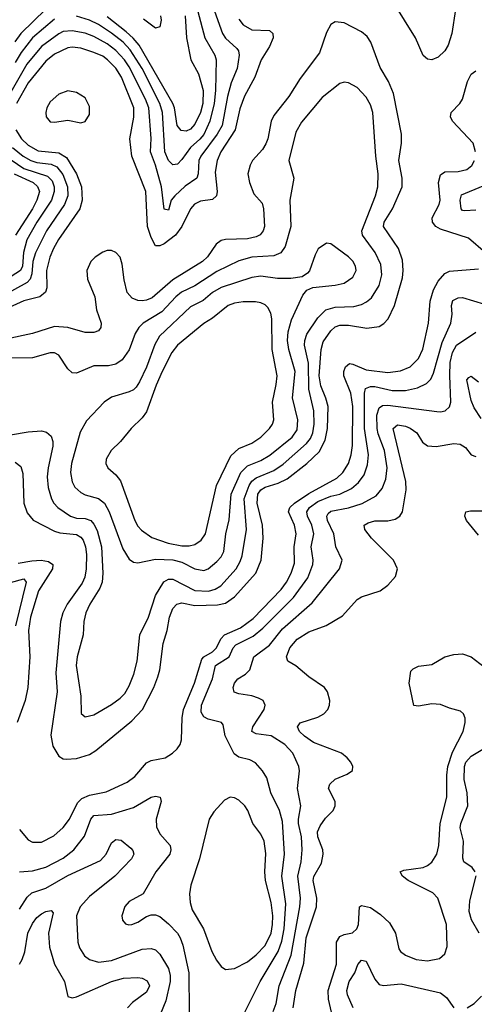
# Model space of a CAD drawing. Header units: inches. Extents: x 1649636 to 1815363, y 506543 to 641975.
# Tile 351 of 656: x 1706511 to 1708584, y 611927 to 616412. Entities that reach past the tile are written whole.
import ezdxf

# ---------------------------------------------------------------- set-up
doc = ezdxf.new("R2010")
doc.units = ezdxf.units.IN
doc.header["$MEASUREMENT"] = 0
doc.layers.add('B7601', color=7, linetype='Continuous')

msp = doc.modelspace()

# ---------------------------------------------------------------- linework, layer by layer
at = {"layer": 'B7601', "color": 5}
for points, elevation in [([(1708514.7, 616570), (1708481.3, 616350), (1708464.6, 616295.4), (1708449.6, 616270.4), (1708418.4, 616241.6), (1708390.1, 616229.9), (1708370, 616233), (1708350, 616249), (1708315.1, 616330), (1708215.5, 616490)], 680), ([(1707392, 616472), (1707436, 616350), (1707450, 616327.6), (1707501.7, 616281.7), (1707508.9, 616270), (1707511.8, 616250), (1707502.2, 616190), (1707475.6, 616124.4), (1707457.9, 616062.1), (1707433.6, 615930), (1707412.1, 615890), (1707336.4, 615790), (1707328.6, 615770), (1707325.3, 615710), (1707319.5, 615690), (1707266.3, 615653.7), (1707218.4, 615610), (1707201.3, 615590), (1707190, 615543.7), (1707170, 615549.2), (1707157.9, 615650), (1707130.2, 615750.2), (1707107.9, 615810), (1707111.2, 615871.2), (1707100.4, 616010), (1707084.5, 616050), (1707010, 616197.9), (1706988.6, 616230), (1706950, 616271.6), (1706910, 616302.7), (1706850, 616335.6), (1706810, 616350.3), (1706750, 616361.6), (1706710, 616357.9), (1706690, 616347.8), (1706610, 616289.5), (1706544, 616210), (1706452.1, 616050)], 660), ([(1706630, 616459.4), (1706517.2, 616350), (1706488.9, 616311.1)], 620), ([(1707324, 616450), (1707355.7, 616330), (1707401, 616250), (1707406.4, 616230), (1707403.8, 616090), (1707397.1, 616030), (1707378.5, 615950), (1707350.9, 615889.1), (1707332.7, 615867.3), (1707289.2, 615830), (1707250, 615774.8), (1707230, 615754.2), (1707210, 615750.7), (1707190, 615770.6), (1707172.8, 615810), (1707162.3, 615990), (1707150.8, 616030), (1707069.7, 616190), (1707015.6, 616275.6), (1706982.3, 616310), (1706930, 616351.5), (1706870, 616390.6), (1706830, 616409.9), (1706770, 616428.6)], 640), ([(1707266.1, 616430), (1707271.3, 616330), (1707292.1, 616230), (1707326.1, 616166.1), (1707347.3, 616090), (1707346.3, 616030), (1707335.3, 615990), (1707310, 615936.5), (1707290, 615913.6), (1707270, 615903.9), (1707247.5, 615907.5), (1707229.1, 615930), (1707217.1, 616010), (1707209, 616030), (1707055.4, 616295.5), (1707028.4, 616328.4), (1706996.8, 616356.8), (1706910, 616425.3)], 620), ([(1707153.8, 616430), (1707156.3, 616410), (1707150, 616379.3), (1707130, 616373.8), (1707075.2, 616415.2)], 580), ([(1706490, 614396.8), (1706516.4, 614376.4), (1706525.5, 614345.5), (1706530.1, 614210), (1706545.8, 614165.8), (1706572.7, 614132.7), (1706670, 614081.9), (1706694.9, 614074.9), (1706770, 614066.1), (1706790, 614055.3), (1706801.1, 614041.1), (1706811.3, 614011.3), (1706815.2, 613975.2), (1706814.5, 613910), (1706808.2, 613871.8), (1706795.5, 613844.5), (1706727.3, 613750), (1706707.9, 613710), (1706696.7, 613670), (1706676.4, 613436.4), (1706682.1, 613350), (1706653, 613153), (1706662.7, 613102.7), (1706690, 613057.6), (1706710, 613045.4), (1706723.1, 613043.1), (1706770, 613046.4), (1706830, 613065.3), (1706857.8, 613082.2), (1707022.1, 613217.9), (1707070.9, 613270), (1707122.5, 613370), (1707141.2, 613418.8), (1707150.4, 613450), (1707166, 613570), (1707184, 613630), (1707194.5, 613690), (1707210, 613729.3), (1707227.2, 613750), (1707250, 613755.7), (1707310, 613743), (1707413.7, 613746.3), (1707450, 613754.2), (1707490, 613782.9), (1707587, 613890), (1707612.3, 613950), (1707621.7, 614050), (1707617.7, 614110), (1707593.5, 614210), (1707597, 614250), (1707610.2, 614269.8), (1707630, 614281.9), (1707690, 614301.2), (1707730, 614320.1), (1707820.7, 614390), (1707877.1, 614442.9), (1707903.5, 614496.5), (1707914.9, 614550), (1707917, 614650), (1707907.4, 614687.4), (1707884.5, 614744.5), (1707877, 614790), (1707885, 614910), (1707895.4, 614944.6), (1707930, 614995), (1707950, 615012.6), (1707970, 615020.7), (1708010, 615021.2), (1708093.5, 615006.5), (1708150, 615014.8), (1708171.6, 615028.4), (1708190.7, 615049.3), (1708220.4, 615110), (1708255.8, 615235.8), (1708259.7, 615270), (1708257.1, 615317.1), (1708238.5, 615370), (1708169.9, 615470), (1708172.1, 615490), (1708211.3, 615550), (1708254.5, 615650), (1708255, 615690), (1708239.4, 615770), (1708252.2, 615850), (1708251.7, 615890), (1708215.7, 616075.7), (1708193, 616130), (1708155.1, 616195.1), (1708112.4, 616310), (1708094.9, 616334.9), (1708070, 616356.8), (1707990, 616397.5), (1707950, 616402), (1707930, 616389.7), (1707910, 616353.3), (1707878.6, 616261.4), (1707790, 616145), (1707738, 616062), (1707670, 615975.5), (1707658.2, 615950), (1707643.1, 615870), (1707634.1, 615845.9), (1707618.8, 615821.2), (1707572.8, 615770), (1707561.9, 615750), (1707551.7, 615710), (1707559.1, 615670), (1707579.3, 615619.3), (1707616.1, 615576.1), (1707622.4, 615550), (1707626.7, 615470), (1707620.5, 615450), (1707607.6, 615432.4), (1707590, 615422.9), (1707550, 615413.5), (1707450, 615410.4), (1707430, 615405.5), (1707406.9, 615390), (1707368.1, 615331.9), (1707344.1, 615310), (1707210, 615227.4), (1707114.6, 615145.4), (1707090, 615134.3), (1707070, 615131.4), (1707050, 615132.7), (1707023.5, 615143.5), (1707000.6, 615170), (1706986.8, 615226.8), (1706978.9, 615298.9), (1706969.7, 615330), (1706950, 615351.3), (1706930, 615360.5), (1706910, 615360.4), (1706890, 615353.5), (1706855.3, 615330), (1706835.6, 615310), (1706817.8, 615270), (1706820.7, 615230), (1706853.8, 615150), (1706861.8, 615090), (1706882.9, 615030), (1706881.8, 615010), (1706870, 614995.1), (1706850, 614986.8), (1706810, 614986.5), (1706730, 615009.9), (1706670, 615014.1), (1706570, 614983.2), (1706450, 614957.2)], 720), ([(1706670, 616414.5), (1706569.8, 616330.1), (1706517.5, 616262.5), (1706490, 616217.4)], 640), ([(1707510, 616414.7), (1707530, 616389.4), (1707570, 616365.7), (1707650, 616363.2), (1707664.7, 616350), (1707667, 616330), (1707649.5, 616290), (1707611.8, 616230), (1707583.3, 616150), (1707535.8, 616064.2), (1707514.6, 616005.4), (1707492.9, 615910), (1707428.9, 615810), (1707411.3, 615770), (1707402.5, 615717.5), (1707411.7, 615630), (1707408.9, 615610), (1707390, 615593.6), (1707335.2, 615584.8), (1707308, 615572), (1707290, 615550.7), (1707250, 615469.9), (1707221.8, 615430), (1707170, 615391.6), (1707150, 615381.6), (1707130, 615382.6), (1707110, 615419.4), (1707094.4, 615470), (1707085.8, 615630), (1707023.1, 615790), (1707013.8, 615870), (1707032.3, 615967.7), (1707031.1, 616010), (1706975.6, 616150), (1706950, 616190.8), (1706912.2, 616230), (1706890, 616245.7), (1706850, 616263.3), (1706790, 616281.8), (1706750, 616287), (1706730, 616283.5), (1706670, 616254.7), (1706630, 616222.5), (1706550, 616125), (1706496.9, 616030)], 680), ([(1708589.1, 615810), (1708579.1, 615850), (1708484.1, 615950), (1708475, 615970), (1708478.9, 615990), (1708518.4, 616030), (1708529.8, 616050), (1708552.9, 616130), (1708570, 616163.6), (1708590, 616179.3)], 680), ([(1706470, 614521.1), (1706550, 614534.8), (1706610, 614539.1), (1706632.9, 614532.9), (1706654.1, 614514.1), (1706661.6, 614490), (1706661.7, 614470), (1706640.6, 614370), (1706637, 614330), (1706641.7, 614281.7), (1706656.4, 614230), (1706666.9, 614210), (1706685.4, 614190), (1706742.8, 614150), (1706770, 614141), (1706810, 614139.6), (1706835.5, 614130), (1706850, 614113.2), (1706864.4, 614084.4), (1706883.8, 614010), (1706890.6, 613890), (1706887.3, 613850), (1706876.9, 613823.1), (1706831.5, 613750), (1706812.9, 613710), (1706804.3, 613670), (1706800.9, 613610), (1706773.9, 613510), (1706768.4, 613470), (1706789.3, 613330.7), (1706792.1, 613252.1), (1706810, 613236.4), (1706850, 613245.8), (1706930, 613292.1), (1706970, 613321.6), (1706990, 613342.4), (1707010, 613377.4), (1707031.9, 613430), (1707046.1, 613490), (1707059.1, 613610), (1707099, 613690), (1707130.4, 613789.6), (1707169.1, 613850.9), (1707190, 613862.8), (1707210, 613863.3), (1707310, 613812), (1707371.7, 613808.3), (1707402.5, 613817.5), (1707427.5, 613832.5), (1707498.6, 613910), (1707516.9, 613943.1), (1707525, 613970), (1707544.9, 614090), (1707535.2, 614230), (1707556.7, 614290), (1707569.7, 614310.3), (1707590, 614325.7), (1707670, 614358.5), (1707713, 614387), (1707819.3, 614480.7), (1707836.3, 614503.7), (1707847.3, 614530), (1707853.4, 614570), (1707852.4, 614630), (1707828.8, 614728.8), (1707827.5, 614847.5), (1707809.9, 614930), (1707810.8, 614950), (1707820.5, 614979.5), (1707870, 615054.6), (1707907.3, 615090), (1707950, 615102.9), (1708033.9, 615106.1), (1708070, 615114.8), (1708093, 615127), (1708114.5, 615145.5), (1708150, 615200.9), (1708161.7, 615250), (1708157.2, 615297.2), (1708132, 615352), (1708074.1, 615430), (1708071.5, 615450), (1708133.9, 615610), (1708144.2, 615650), (1708145.9, 615710), (1708134.7, 615790), (1708120.8, 615990), (1708110, 616024.7), (1708090, 616059.1), (1708050, 616102.6), (1708010, 616125.1), (1707990, 616128), (1707970, 616121.3), (1707890, 616057.7), (1707795.2, 615944.8), (1707770, 615899.6), (1707738.3, 615770), (1707761.3, 615690), (1707743.5, 615590), (1707746.8, 615470), (1707721.2, 615378.8), (1707701.2, 615350), (1707670, 615335.7), (1707570, 615329.9), (1707510, 615313.5), (1707410, 615265.4), (1707310, 615200.1), (1707249.3, 615170.7), (1707223.8, 615150), (1707158.9, 615081.1), (1707074.7, 615030), (1707054.3, 615010), (1707038.1, 614981.9), (1707010, 614907.4), (1706978, 614862), (1706950, 614842.3), (1706915.4, 614835.4), (1706850, 614835.3), (1706770, 614801.4), (1706750, 614802.7), (1706730, 614822), (1706690, 614883.9), (1706670, 614894.6), (1706650, 614895), (1706570, 614871.2), (1706410, 614869.9)], 740), ([(1706493.7, 615910), (1706519.5, 615870), (1706550, 615840.4), (1706595.3, 615815.3), (1706690, 615805.5), (1706723.9, 615783.9), (1706770.1, 615710), (1706793.7, 615650), (1706796.7, 615590), (1706785.8, 615550), (1706688.6, 615411.4), (1706664.9, 615370), (1706649.3, 615330), (1706633.9, 615270), (1706634.4, 615190), (1706629, 615171), (1706602.4, 615150), (1706530, 615130.7), (1706447.3, 615092.7)], 680), ([(1706418.2, 615810), (1706530, 615734.6), (1706638.6, 615698.6), (1706658.8, 615678.8), (1706669.1, 615650), (1706669.1, 615630), (1706656.4, 615590), (1706589.2, 615490), (1706544.4, 615410), (1706527.9, 615352.1), (1706524.5, 615290), (1706515, 615270), (1706390, 615189.9)], 640), ([(1706478.1, 615830), (1706527.5, 615790), (1706562.8, 615770), (1706590, 615761.9), (1706654.1, 615754.1), (1706681.1, 615741.1), (1706707.6, 615707.6), (1706729.2, 615650), (1706730.7, 615610), (1706716, 615570), (1706632.8, 615450), (1706583.9, 615350), (1706571.6, 615310), (1706566.1, 615253.9), (1706558.5, 615230), (1706544.7, 615215.3), (1706429.4, 615150.6)], 660), ([(1708634, 615350), (1708557.3, 615417.3), (1708430, 615457.5), (1708408.6, 615470), (1708392.5, 615490), (1708391.1, 615510), (1708422.9, 615570), (1708428, 615590), (1708420.7, 615670), (1708430, 615705.2), (1708450, 615718.4), (1708510, 615720.1), (1708549.7, 615730), (1708572, 615748), (1708584.3, 615770)], 680), ([(1706485.6, 615710), (1706572.2, 615670), (1706593, 615653), (1706601.3, 615630), (1706590.1, 615590.1), (1706569.8, 615550), (1706492, 615430)], 620), ([(1708590, 615544.6), (1708541.1, 615541.1), (1708530, 615542.5), (1708523.2, 615550), (1708519.9, 615590), (1708525.3, 615614.7), (1708624.1, 615655.9)], 660), ([(1706510, 612722.2), (1706550, 612675.4), (1706570, 612665.5), (1706610, 612665.3), (1706666.5, 612693.5), (1706710, 612732.4), (1706738.5, 612770), (1706775.4, 612844.6), (1706795.2, 612864.8), (1706830, 612879.2), (1706905, 612895), (1707001.2, 612938.8), (1707036.1, 612963.9), (1707090, 613027), (1707110, 613037), (1707175.1, 613050), (1707208.4, 613070), (1707228.7, 613090), (1707242.3, 613110), (1707248.9, 613131.1), (1707252.2, 613232.2), (1707258.1, 613270), (1707308.7, 613390), (1707341.1, 613498.8), (1707351.1, 613510), (1707390, 613531.8), (1707408.6, 613550), (1707428.2, 613591.8), (1707444.6, 613610), (1707517.6, 613642.4), (1707575.5, 613684.5), (1707703.6, 613816.4), (1707728.3, 613850), (1707749.5, 613890), (1707763.8, 613936.2), (1707762.6, 614010), (1707772, 614070), (1707763.9, 614110), (1707736.2, 614170), (1707742.1, 614190), (1707764.5, 614210), (1707830, 614253.6), (1707956.3, 614323.7), (1707984.9, 614350), (1708009.6, 614390.4), (1708022.3, 614430), (1708027.9, 614472.1), (1708030.7, 614650), (1708021.4, 614710), (1707989.6, 614790), (1707988.8, 614810), (1707996.1, 614830), (1708014.1, 614845.9), (1708030, 614843.6), (1708090, 614817.4), (1708190, 614805.5), (1708247.3, 614812.7), (1708290.7, 614830), (1708330, 614869.3), (1708348.8, 614911.2), (1708375.4, 615030), (1708381.8, 615130), (1708397.9, 615182.1), (1708418.4, 615221.6), (1708450, 615255.7), (1708470, 615266.8), (1708603.1, 615276.9)], 680), ([(1707538.3, 611890), (1707607.7, 612030), (1707690, 612167.1), (1707705.8, 612214.2), (1707717.2, 612270), (1707723.9, 612383.9), (1707707, 612510), (1707718.9, 612610), (1707710, 612759.3), (1707695, 612810), (1707655.5, 612890), (1707637.6, 612957.6), (1707618.5, 612990), (1707586, 613026), (1707560, 613040), (1707510, 613053.1), (1707488.3, 613068.3), (1707448.4, 613150), (1707439.1, 613199.1), (1707430.6, 613210.6), (1707370, 613225.4), (1707350, 613236.5), (1707338, 613258), (1707340.1, 613290), (1707390.8, 613410), (1707404.5, 613470), (1707465.8, 613510), (1707484.5, 613550), (1707496.4, 613563.6), (1707575.7, 613604.3), (1707620, 613640), (1707759.9, 613780.1), (1707824.6, 613870), (1707847.2, 613930), (1707848.5, 613950), (1707840.4, 614010), (1707852.9, 614070), (1707842.8, 614110), (1707823.6, 614150), (1707820.9, 614170), (1707832.4, 614190), (1707870, 614217.2), (1707930, 614241), (1707970, 614250.5), (1708024, 614276), (1708056.3, 614303.7), (1708080.9, 614339.1), (1708096.3, 614383.7), (1708100.7, 614430), (1708083.6, 614550), (1708083.4, 614710), (1708087.8, 614732.2), (1708110, 614741.5), (1708130, 614741), (1708210, 614723), (1708270, 614723.4), (1708325.2, 614734.8), (1708365.1, 614754.9), (1708385.1, 614774.9), (1708398.3, 614801.7), (1708437.7, 614942.3), (1708476.7, 615030), (1708483.4, 615070), (1708479.2, 615110), (1708486.5, 615133.5), (1708510, 615144.8), (1708530, 615146.1), (1708630, 615116.6)], 660), ([(1707667, 611893), (1707680.6, 611930), (1707694.5, 612010), (1707749.2, 612150.8), (1707788.5, 612370), (1707790.7, 612410), (1707779.8, 612510), (1707795, 612575), (1707798.5, 612630), (1707795.2, 612690), (1707781.9, 612750), (1707781.5, 612770), (1707793, 612830), (1707778, 612910), (1707786.8, 612990), (1707783.9, 613010), (1707756.8, 613070), (1707719.8, 613110), (1707657.4, 613150), (1707590, 613159.1), (1707569.9, 613169.9), (1707573.7, 613190), (1707626.2, 613270), (1707629.8, 613290), (1707621.1, 613310), (1707600.5, 613320.5), (1707570, 613331.8), (1707510, 613341.1), (1707488.8, 613348.8), (1707483.7, 613370), (1707489.9, 613390), (1707506.2, 613410), (1707540.3, 613430), (1707560.6, 613450), (1707578, 613510), (1707650, 613563.1), (1707710, 613636.6), (1707845.2, 613754.8), (1707969.8, 613910), (1707981.1, 613950), (1707952.1, 614010), (1707943.4, 614070), (1707914.8, 614130), (1707911.2, 614150), (1707917.5, 614162.5), (1707930, 614173.2), (1708010, 614187.7), (1708071.9, 614208.1), (1708136.5, 614243.5), (1708163.2, 614276.8), (1708180.8, 614319.2), (1708186.4, 614370), (1708174.1, 614450), (1708145.3, 614525.3), (1708140.7, 614550), (1708139.5, 614610), (1708150, 614644.4), (1708165.9, 614654.1), (1708190, 614656.3), (1708413.5, 614626.5), (1708430, 614625), (1708451.3, 614630), (1708470, 614648.7), (1708476.8, 614670), (1708471.4, 614791.4), (1708474.2, 614850), (1708483.9, 614896.1), (1708503.2, 614930), (1708590, 614989.3)], 640), ([(1708614.6, 614594.6), (1708583.7, 614643.7), (1708570, 614677.6), (1708550, 614771), (1708558, 614782), (1708570, 614788.2), (1708602.1, 614762.1)], 620), ([(1707758.3, 611910), (1707769.9, 611990), (1707806, 612114), (1707817.9, 612230), (1707864.4, 612370), (1707865.8, 612410), (1707849.6, 612490), (1707851.7, 612508.3), (1707886.7, 612570), (1707895.3, 612610), (1707892.6, 612630), (1707869.9, 612690), (1707868.3, 612711.7), (1707880.9, 612739.1), (1707905.9, 612774.1), (1707940.9, 612810), (1707948.7, 612830), (1707948.7, 612850), (1707919.3, 612910), (1707925.8, 612930), (1707950, 612952.9), (1708004.5, 612975.5), (1708027.7, 612992.3), (1708029.6, 613010), (1708020.5, 613030), (1708004.2, 613050), (1707978.7, 613070), (1707850, 613119.6), (1707810, 613147.7), (1707787.2, 613170), (1707777.7, 613190), (1707790, 613208.9), (1707870, 613234.8), (1707897.7, 613250), (1707916, 613270), (1707923.9, 613290), (1707924.5, 613310), (1707914, 613350), (1707900.8, 613370), (1707830, 613418.4), (1707770, 613469.1), (1707734, 613490), (1707727.2, 613510), (1707743, 613550), (1707776.8, 613590), (1707830, 613622.7), (1707907.8, 613652.2), (1707983.5, 613696.5), (1708050, 613771.3), (1708070, 613782.6), (1708155.1, 613810), (1708190, 613836), (1708225.2, 613874.8), (1708232.9, 613910), (1708215, 613950), (1708114.9, 614050), (1708084, 614090), (1708081.5, 614110), (1708099.3, 614120.7), (1708130, 614129.4), (1708190, 614129.5), (1708222.8, 614137.2), (1708244.2, 614150), (1708255.9, 614170), (1708273.3, 614270), (1708272.2, 614307.8), (1708213.3, 614550), (1708234.1, 614565.9), (1708270, 614561.1), (1708292, 614552), (1708321.2, 614530), (1708347.6, 614487.6), (1708370.1, 614470.1), (1708410, 614467.3), (1708490, 614481.3), (1708518.6, 614478.6), (1708543.5, 614463.5), (1708570, 614430.3), (1708590, 614422)], 620), ([(1708603.1, 614063.1), (1708547.7, 614130), (1708540.4, 614150), (1708545.1, 614170), (1708565.6, 614174.4), (1708630, 614175.4)], 580), ([(1706504.3, 613935.7), (1706567.3, 613947.3), (1706609.3, 613949.3), (1706643.3, 613943.3), (1706661.6, 613930), (1706660.4, 613910), (1706597.7, 613810), (1706560.8, 613690), (1706551.9, 613630), (1706557.8, 613510), (1706548.9, 613370), (1706536.8, 613310), (1706500.1, 613210)], 680), ([(1706470, 613848.2), (1706530, 613864.7), (1706540.5, 613850), (1706491.6, 613650)], 660), ([(1707932.2, 611890), (1707918.7, 611950), (1707917.9, 611990), (1707954.9, 612110), (1707954.9, 612210), (1707970, 612235.1), (1707990, 612244.7), (1708028.2, 612251.8), (1708048.9, 612270), (1708056.3, 612290), (1708060.4, 612370), (1708070, 612376.5), (1708110, 612367.3), (1708155.7, 612335.7), (1708197.2, 612297.2), (1708224, 612250), (1708239.1, 612179.1), (1708246.8, 612166.8), (1708270.4, 612150), (1708319.1, 612130), (1708370, 612125), (1708425.3, 612134.7), (1708450, 612155.8), (1708459.5, 612190), (1708456.3, 612290), (1708418, 612410), (1708393.9, 612433.9), (1708282.6, 612490), (1708256.3, 612510), (1708245.6, 612530), (1708262.2, 612537.8), (1708350, 612549.3), (1708370, 612558.2), (1708390, 612574.3), (1708412.3, 612610), (1708421.8, 612650), (1708427.7, 612750), (1708458.5, 612870), (1708457.8, 612970), (1708463.5, 613010), (1708484.9, 613075.1), (1708533, 613170), (1708542.6, 613210), (1708542.2, 613230), (1708535, 613250), (1708521.4, 613261.4), (1708470, 613275.3), (1708430, 613292.2), (1708390, 613294.9), (1708330, 613284.1), (1708308.2, 613288.2), (1708286.2, 613390), (1708295.1, 613444.9), (1708304.5, 613455.5), (1708330, 613467.4), (1708390, 613474.9), (1708449.4, 613510), (1708490, 613520.7), (1708530, 613523.9), (1708570, 613509.1), (1708648.2, 613448.2)], 580), ([(1708588.2, 612530), (1708573.6, 612550), (1708536.1, 612576.1), (1708531.7, 612591.7), (1708534.2, 612670), (1708518.5, 612730), (1708521.6, 612750), (1708553.5, 612830), (1708550.4, 612890), (1708537.3, 612950), (1708538.7, 613010), (1708544.5, 613030), (1708570, 613057.6), (1708630, 613093.6)], 560), ([(1706510, 612529.4), (1706570, 612534.4), (1706630, 612551.7), (1706710, 612591.9), (1706758.7, 612630), (1706807, 612693), (1706835.7, 612770), (1706850, 612787.1), (1706930, 612792.1), (1707030, 612822.9), (1707110, 612870.2), (1707130, 612875.5), (1707151.7, 612870), (1707156.2, 612850), (1707133.1, 612770), (1707134.9, 612734.9), (1707150, 612703.6), (1707196.8, 612650), (1707200.2, 612630), (1707195, 612610), (1707131.5, 612530), (1707074.4, 612430), (1707010, 612394.8), (1706990, 612371.5), (1706977.4, 612330), (1706979.5, 612310), (1706993, 612293), (1707008.4, 612288.4), (1707022, 612290), (1707050, 612301.2), (1707090, 612327.1), (1707110, 612334.3), (1707130, 612334.3), (1707150, 612325.8), (1707190, 612292.4), (1707230, 612251.3), (1707243.2, 612230), (1707255.5, 612195.5), (1707281.7, 612070), (1707283.7, 611890)], 660), ([(1706510, 612359.7), (1706545.6, 612414.4), (1706566, 612434), (1706630, 612456.3), (1706730, 612513.8), (1706878.9, 612581.1), (1706905.4, 612610), (1706930, 612662), (1706950, 612677.4), (1706974.3, 612674.3), (1707018.2, 612638.2), (1707027, 612627), (1707030.9, 612610.9), (1707021.5, 612590), (1706945.3, 612510), (1706830, 612417.7), (1706786.9, 612370), (1706769.5, 612329.5), (1706776.3, 612210), (1706784.2, 612184.2), (1706806.9, 612146.9), (1706830.1, 612130.1), (1706870, 612118.4), (1706930, 612125.4), (1707070, 612177.2), (1707110, 612180.9), (1707130, 612174.1), (1707150, 612155.1), (1707189.6, 612090), (1707197.3, 612057.3), (1707196.7, 612030), (1707177.6, 611942.4), (1707140.1, 611850)], 640), ([(1708605.8, 612250), (1708571.5, 612311.5), (1708560.1, 612350), (1708562.7, 612397.3), (1708591.7, 612511.7)], 560), ([(1706510, 612109.2), (1706522.5, 612130), (1706534, 612166), (1706548.1, 612250), (1706570, 612294.2), (1706590, 612321.7), (1706610, 612339.2), (1706630, 612349.3), (1706654.6, 612354.6), (1706663.4, 612343.4), (1706642.5, 612250), (1706647.5, 612187.5), (1706670.1, 612110), (1706715, 612030), (1706730, 611962), (1706750, 611955.3), (1706770, 611961.3), (1706930, 612030.5), (1706985, 612045), (1707049.3, 612049.3), (1707070, 612046.2), (1707093.1, 612033.1), (1707103.2, 612010), (1707090, 611981.6), (1707025.2, 611934.8), (1707002.6, 611910)], 620), ([(1708032, 611910), (1708006, 611970), (1708002.8, 611990), (1708013.4, 612030), (1708038.6, 612070), (1708052.3, 612107.7), (1708070, 612126.9), (1708090, 612122.3), (1708130, 612041.8), (1708150, 612017.3), (1708170, 612011.5), (1708250, 612019.3), (1708430, 611978.6), (1708457.5, 611957.5), (1708490, 611910.3)], 560), ([(1708551.8, 611910), (1708583.5, 611930), (1708616.6, 611963.4)], 560)]:
    msp.add_lwpolyline(points, dxfattribs=dict(at, elevation=elevation))
for points, elevation in [([(1706730, 616087.9), (1706690, 616073.2), (1706650, 616038.3), (1706635.5, 616010), (1706630.7, 615990), (1706632.3, 615970), (1706650, 615947.1), (1706670, 615944.8), (1706730, 615954.6), (1706790, 615942.6), (1706810, 615947.7), (1706830, 615980.5), (1706830, 616017), (1706810, 616055.5), (1706770, 616080.2)], 720), ([(1707910, 615394.3), (1707872.4, 615367.6), (1707858.6, 615341.4), (1707832, 615268), (1707823.2, 615256.8), (1707799, 615241), (1707747.2, 615232.8), (1707686.4, 615233.6), (1707610, 615243.4), (1707570, 615237.9), (1707430, 615192.6), (1707390.6, 615169.4), (1707347.5, 615132.5), (1707290, 615103.4), (1707148.6, 614970), (1707127.8, 614932.2), (1707090.1, 614829.9), (1707057.9, 614762.1), (1707041.7, 614738.3), (1707030, 614726.5), (1707010, 614716.5), (1706930, 614693.2), (1706896.9, 614670), (1706815.7, 614584.3), (1706787.5, 614532.5), (1706746.8, 614390), (1706743.3, 614350), (1706750, 614307), (1706762.6, 614282.6), (1706790, 614258.7), (1706810, 614247.5), (1706870.5, 614230.5), (1706898, 614210), (1706919.1, 614170), (1706981.4, 614001.4), (1707010, 613953.8), (1707030, 613941.2), (1707050, 613938.4), (1707130, 613955.2), (1707210, 613950.8), (1707250, 613941.3), (1707310, 613910.7), (1707350, 613903.5), (1707370, 613910.9), (1707410, 613943.2), (1707430, 613965.8), (1707441.9, 613990), (1707450.8, 614070), (1707466.2, 614133.8), (1707476, 614250), (1707518.7, 614350), (1707550, 614379.4), (1707610, 614403.6), (1707651.6, 614428.4), (1707753.8, 614510), (1707776.4, 614543.6), (1707779.9, 614590), (1707754.3, 614690), (1707766.5, 614810), (1707738.3, 614910), (1707732.8, 614950), (1707735.8, 614990), (1707750, 615044.9), (1707802.4, 615157.6), (1707820.2, 615179.8), (1707847.2, 615192.8), (1707950, 615203), (1707990, 615212.6), (1708030, 615239.6), (1708045.3, 615270), (1708042.5, 615290), (1708030, 615311.8), (1708010, 615332.4), (1707930, 615391.2)], 760), ([(1707530, 615127.5), (1707490, 615120.7), (1707462, 615110), (1707390, 615052.8), (1707350, 615028.6), (1707230.1, 614930), (1707204.5, 614895.5), (1707160.5, 614810), (1707132.8, 614747.2), (1707090, 614626.3), (1707070, 614599.1), (1707018.9, 614550), (1706971.3, 614490), (1706927.7, 614450), (1706904.9, 614410), (1706904.2, 614390), (1706913.4, 614370), (1706950, 614338.2), (1706970.9, 614310.9), (1707036.4, 614130), (1707050, 614104.7), (1707066.5, 614086.5), (1707113.9, 614053.9), (1707187.6, 614027.6), (1707250, 614015.6), (1707284.3, 614015.7), (1707310, 614021.4), (1707339.1, 614040.9), (1707357.8, 614070), (1707409, 614290), (1707474.4, 614425.6), (1707510, 614459), (1707570, 614482.5), (1707609.8, 614510), (1707649.9, 614550.1), (1707663.4, 614570), (1707669.2, 614590), (1707663.2, 614670), (1707681, 614750), (1707684.3, 614790), (1707662.4, 614910), (1707660.7, 615050), (1707655.4, 615075.4), (1707641.7, 615101.7), (1707630, 615113), (1707610, 615122.3), (1707586.9, 615126.9)], 780), ([(1707470, 612869.6), (1707444.2, 612855.8), (1707396.9, 612803.1), (1707375.6, 612770), (1707330.8, 612590), (1707292, 612470), (1707285.1, 612430), (1707287.7, 612390), (1707297.4, 612357.4), (1707348.9, 612270), (1707387.3, 612167.3), (1707408.1, 612128.1), (1707430, 612099.5), (1707450, 612084.4), (1707490, 612089), (1707550, 612119.4), (1707590, 612152.5), (1707630, 612195), (1707657.1, 612250), (1707664.3, 612290), (1707664.9, 612330), (1707657.5, 612390), (1707632, 612490), (1707629, 612530), (1707633.2, 612613.2), (1707625.3, 612670), (1707610, 612701.8), (1707573.7, 612750), (1707550.8, 612810), (1707537.3, 612830), (1707510, 612856.3), (1707490, 612867.8)], 680)]:
    msp.add_lwpolyline(points, close=True, dxfattribs=dict(at, elevation=elevation))

doc.saveas('drawing.dxf')
